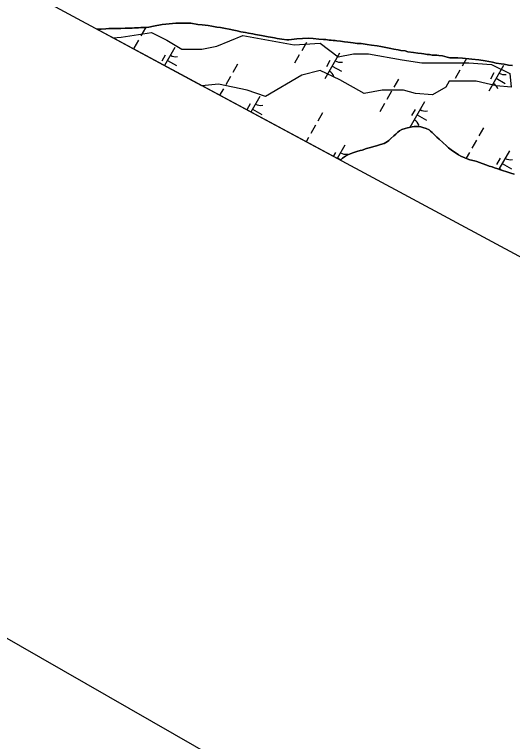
# Model space of a CAD drawing. Extents: x 3930721 to 3950824, y 220441 to 242861.
# Drawn here: x 3939853 to 3940698, y 221926 to 223159 of the extents above; entities that cross this region are included whole.
import ezdxf

# ---------------------------------------------------------------- set-up
doc = ezdxf.new("R2010")
doc.units = 0
for name, color, linetype in [('V-ANNO-SYMB', 7, 'Continuous'), ('V-GRID-FRAM', 7, 'Continuous'), ('V-GRID-MAJR', 7, 'Continuous'), ('V-SITE-VEGE', 7, 'Continuous'), ('V-TOPO-SHOR', 7, 'Continuous'), ('V-WETL-SWMP', 7, 'Continuous')]:
    doc.layers.add(name, color=color, linetype=linetype)

msp = doc.modelspace()

# ---------------------------------------------------------------- linework, layer by layer
at = {"layer": 'V-ANNO-SYMB'}
msp.add_lwpolyline([(3939673.1, 241259.6), (3931452.2, 226905.4), (3941395.3, 221210.9), (3949616.1, 235565.1), (3939673.1, 241259.6)], dxfattribs=at)
at = {"layer": 'V-GRID-FRAM'}
msp.add_lwpolyline([(3948829, 235080.9), (3941569.4, 222286.8), (3934009.8, 226348.1), (3941449.6, 239338.6), (3948829, 235080.9)], dxfattribs=at)
at = {"layer": 'V-GRID-MAJR'}
msp.add_spline([(3940914.4, 221486.3), (3940866.3, 224158.2), (3940756.9, 230218.1), (3940647.6, 236278.1), (3940604.7, 238656.8)], degree=3, dxfattribs=at)
at = {"layer": 'V-SITE-VEGE'}
for p, q in [((3940019.8, 223119.3), (3940034.4, 223120.4)), ((3940171.3, 223037.9), (3940019.8, 223119.3)), ((3940034.4, 223120.4), (3940085.9, 223128.2)), ((3940085.9, 223128.2), (3940111.7, 223115.3)), ((3940196.6, 223105), (3940240.4, 223123)), ((3940240.4, 223123), (3940284.2, 223115.3)), ((3940111.7, 223115.3), (3940137.4, 223099.8)), ((3940284.2, 223115.3), (3940327.9, 223107.6)), ((3940327.9, 223107.6), (3940371.7, 223110.1)), ((3940371.7, 223110.1), (3940402.6, 223086.9)), ((3940137.4, 223099.8), (3940170.9, 223099.8)), ((3940170.9, 223099.8), (3940196.6, 223105)), ((3940402.6, 223086.9), (3940428.4, 223092.1)), ((3940428.4, 223092.1), (3940454.1, 223092.1)), ((3940454.1, 223092.1), (3940510.8, 223081.8)), ((3940510.8, 223081.8), (3940544.2, 223076.6)), ((3940544.2, 223076.6), (3940585.4, 223076.6)), ((3940585.4, 223076.6), (3940624.1, 223076.6)), ((3940624.1, 223076.6), (3940662.7, 223074.1)), ((3940662.7, 223074.1), (3940693.6, 223058.6)), ((3940371.7, 223063.8), (3940340.8, 223056)), ((3940405.2, 223048.3), (3940371.7, 223063.8)), ((3940693.6, 223058.6), (3940696.1, 223035.4)), ((3940340.8, 223056), (3940279, 223020)), ((3940446.4, 223025.1), (3940405.2, 223048.3)), ((3940590.6, 223045.7), (3940585.4, 223035.4)), ((3940636.9, 223045.7), (3940590.6, 223045.7)), ((3940670.4, 223038), (3940636.9, 223045.7)), ((3940199.2, 223040.6), (3940171.3, 223037.9)), ((3940248.1, 223030.3), (3940199.2, 223040.6)), ((3940585.4, 223035.4), (3940562.3, 223022.5)), ((3940696.1, 223035.4), (3940670.4, 223038)), ((3940279, 223020), (3940248.1, 223030.3)), ((3940477.3, 223030.3), (3940446.4, 223025.1)), ((3940513.3, 223030.3), (3940477.3, 223030.3)), ((3940533.9, 223025.1), (3940513.3, 223030.3)), ((3940562.3, 223022.5), (3940533.9, 223025.1))]:
    msp.add_line(p, q, dxfattribs=at)
at = {"layer": 'V-TOPO-SHOR'}
for points in [[(3940605.8, 223085.5), (3940597.3, 223085.1), (3940592, 223085.5), (3940587.4, 223086.5), (3940579.7, 223088.6), (3940573.2, 223089.4), (3940570, 223089.6), (3940565.3, 223089.8), (3940562.1, 223090), (3940557.2, 223090.9), (3940553.6, 223091.1), (3940547.7, 223092.3), (3940543.8, 223092.5), (3940537.4, 223093.3), (3940530.5, 223094.2), (3940520.8, 223095.8), (3940515.9, 223097), (3940509, 223098), (3940504.2, 223098.8), (3940496.9, 223100.1), (3940492, 223101.1), (3940483.5, 223102.9), (3940474.8, 223104.5), (3940468.9, 223105.5), (3940459, 223107), (3940451.7, 223108), (3940441.4, 223109.4), (3940434.7, 223109.7), (3940428, 223110.9), (3940419.1, 223112.1), (3940413.4, 223112.6), (3940406.4, 223113.6), (3940400.3, 223114.4), (3940397.2, 223115), (3940394.2, 223115), (3940390.4, 223115.2), (3940387.3, 223115.5), (3940381.5, 223116.3), (3940377.4, 223116.5), (3940369.9, 223117.1), (3940360, 223118), (3940351.3, 223118.8), (3940341.8, 223118.1), (3940332.1, 223117.5), (3940318.7, 223116), (3940315.3, 223116), (3940306.8, 223116.9), (3940298.7, 223118.3), (3940294.4, 223119.3), (3940287.8, 223120.3), (3940283.9, 223121.1), (3940278.2, 223122), (3940272.6, 223123), (3940268.7, 223123.6), (3940262.2, 223124.8), (3940257.8, 223126), (3940250.3, 223127.4), (3940245.2, 223128.3), (3940237.1, 223129.7), (3940231.3, 223131.1), (3940225.6, 223132.1), (3940217.3, 223133.9), (3940211.4, 223135), (3940202.7, 223136.6), (3940196.8, 223137.4), (3940187.9, 223138.8), (3940181.6, 223140.1), (3940171.7, 223141.3), (3940164.2, 223142.1), (3940152.3, 223144), (3940143, 223144.4), (3940127.2, 223143.9), (3940109.8, 223142.6), (3940103.9, 223141.8), (3940088.8, 223139.3), (3940081.1, 223137.4), (3940077.1, 223136.6), (3940071.4, 223136.7), (3940067.6, 223136.5), (3940063.5, 223136.3), (3940057, 223136.1), (3940053, 223135.8), (3940045.9, 223135.8), (3940040.9, 223135.4), (3940033.6, 223135.1), (3940028.7, 223135.1), (3940021, 223135.3), (3940013.3, 223135.2), (3940008.3, 223134.6), (3940000, 223133.9), (3939994.1, 223133.9), (3939992.6, 223133.9)], [(3940698.3, 223072.5), (3940691.4, 223073.2), (3940684.1, 223074.4), (3940679.1, 223075), (3940670.4, 223076.4), (3940664.1, 223077.8), (3940651.7, 223080.1), (3940641, 223081.9), (3940629.3, 223083), (3940613.3, 223084.8), (3940605.8, 223085.5)], [(3940406.5, 222911.6), (3940406.6, 222911.7), (3940410, 222915), (3940414.7, 222918.6), (3940418.9, 222921.1), (3940422.9, 222922.5), (3940428.8, 222924.8), (3940434.3, 222926.6), (3940439.7, 222928.1), (3940443.1, 222929.1), (3940450.4, 222931.4), (3940457.5, 222933.6), (3940462.9, 222935.1), (3940467.4, 222936.3), (3940474, 222938.2), (3940480.5, 222940.4), (3940486.2, 222943.5), (3940488.6, 222945.3), (3940492, 222948.4), (3940497, 222953.1), (3940500.1, 222955.7), (3940503.9, 222959.2), (3940506.3, 222961.4), (3940510.3, 222963.8), (3940516.2, 222965.5), (3940520.2, 222966.5), (3940528.1, 222968.2), (3940531.3, 222968.8), (3940535.6, 222969), (3940538.6, 222968.9), (3940542.9, 222968.3), (3940546.1, 222967.3), (3940551.8, 222965.5), (3940556.7, 222963.3), (3940559.1, 222961.3)], [(3940559.1, 222961.3), (3940561.9, 222958.9), (3940564.8, 222956), (3940569.9, 222951), (3940573.7, 222947.4), (3940580.2, 222941.8), (3940586.3, 222936.3), (3940589.8, 222932.9), (3940596.3, 222927.9), (3940600.8, 222924.9), (3940606.7, 222921.1), (3940610.9, 222918.7), (3940617.4, 222915.9), (3940621.5, 222914.3), (3940625.7, 222912.7), (3940634, 222910.7), (3940637.5, 222909.5), (3940646.8, 222906.3), (3940654.5, 222903.3), (3940658.5, 222901.9), (3940663.8, 222900.5), (3940667.7, 222899.1), (3940673.5, 222897.1), (3940677.8, 222895.5), (3940683.3, 222894), (3940686.9, 222892.8), (3940692, 222891), (3940695.4, 222889.8), (3940701.1, 222888.2)]]:
    msp.add_lwpolyline(points, dxfattribs=at)
at = {"layer": 'V-WETL-SWMP'}
for p, q in [((3940109.8, 223142.6), (3940127.2, 223143.9)), ((3940127.2, 223143.9), (3940143, 223144.4)), ((3940143, 223144.4), (3940152.3, 223144)), ((3940152.3, 223144), (3940164.2, 223142.1)), ((3940406.5, 222911.6), (3939992.6, 223133.9)), ((3939992.6, 223133.9), (3939994.1, 223133.9)), ((3939994.1, 223133.9), (3940000, 223133.9)), ((3940000, 223133.9), (3940008.3, 223134.6)), ((3940008.3, 223134.6), (3940013.3, 223135.2)), ((3940013.3, 223135.2), (3940021, 223135.3)), ((3940021, 223135.3), (3940028.7, 223135.1)), ((3940028.7, 223135.1), (3940033.6, 223135.1)), ((3940033.6, 223135.1), (3940040.9, 223135.4)), ((3940040.9, 223135.4), (3940045.9, 223135.8)), ((3940045.9, 223135.8), (3940053, 223135.8)), ((3940053, 223135.8), (3940057, 223136.1)), ((3940057, 223136.1), (3940063.5, 223136.3)), ((3940063.5, 223136.3), (3940067.6, 223136.5)), ((3940075.2, 223136.4), (3940067.3, 223122.5)), ((3940067.6, 223136.5), (3940071.4, 223136.7)), ((3940071.4, 223136.7), (3940077.1, 223136.6)), ((3940077.1, 223136.6), (3940081.1, 223137.4)), ((3940081.1, 223137.4), (3940088.8, 223139.3)), ((3940088.8, 223139.3), (3940103.9, 223141.8)), ((3940103.9, 223141.8), (3940109.8, 223142.6)), ((3940164.2, 223142.1), (3940171.7, 223141.3)), ((3940171.7, 223141.3), (3940181.6, 223140.1)), ((3940181.6, 223140.1), (3940187.9, 223138.8)), ((3940187.9, 223138.8), (3940196.8, 223137.4)), ((3940196.8, 223137.4), (3940202.7, 223136.6)), ((3940202.7, 223136.6), (3940211.4, 223135)), ((3940211.4, 223135), (3940217.3, 223133.9)), ((3940217.3, 223133.9), (3940225.6, 223132.1)), ((3940225.6, 223132.1), (3940231.3, 223131.1)), ((3940231.3, 223131.1), (3940237.1, 223129.7)), ((3940237.1, 223129.7), (3940245.2, 223128.3)), ((3940245.2, 223128.3), (3940250.3, 223127.4)), ((3940250.3, 223127.4), (3940257.8, 223126)), ((3940257.8, 223126), (3940262.2, 223124.8)), ((3940262.2, 223124.8), (3940268.7, 223123.6)), ((3940268.7, 223123.6), (3940272.6, 223123)), ((3940272.6, 223123), (3940278.2, 223122)), ((3940278.2, 223122), (3940283.9, 223121.1)), ((3940283.9, 223121.1), (3940287.8, 223120.3)), ((3940287.8, 223120.3), (3940294.4, 223119.3)), ((3940294.4, 223119.3), (3940298.7, 223118.3)), ((3940341.8, 223118.1), (3940351.3, 223118.8)), ((3940351.3, 223118.8), (3940360, 223118)), ((3940352.7, 223118.7), (3940352.5, 223118.2)), ((3940063.3, 223115.5), (3940055.4, 223101.7)), ((3940298.7, 223118.3), (3940306.8, 223116.9)), ((3940306.8, 223116.9), (3940315.3, 223116)), ((3940315.3, 223116), (3940318.7, 223116)), ((3940318.7, 223116), (3940332.1, 223117.5)), ((3940332.1, 223117.5), (3940341.8, 223118.1)), ((3940348.5, 223111.2), (3940340.5, 223097.4)), ((3940360, 223118), (3940369.9, 223117.1)), ((3940369.9, 223117.1), (3940377.4, 223116.5)), ((3940377.4, 223116.5), (3940381.5, 223116.3)), ((3940381.5, 223116.3), (3940387.3, 223115.5)), ((3940387.3, 223115.5), (3940390.4, 223115.2)), ((3940390.4, 223115.2), (3940394.2, 223115)), ((3940394.2, 223115), (3940397.2, 223115)), ((3940397.2, 223115), (3940400.3, 223114.4)), ((3940400.3, 223114.4), (3940406.4, 223113.6)), ((3940406.4, 223113.6), (3940413.4, 223112.6)), ((3940413.4, 223112.6), (3940419.1, 223112.1)), ((3940419.1, 223112.1), (3940428, 223110.9)), ((3940428, 223110.9), (3940434.7, 223109.7)), ((3940434.7, 223109.7), (3940441.4, 223109.4)), ((3940441.4, 223109.4), (3940451.7, 223108)), ((3940451.7, 223108), (3940459, 223107)), ((3940459, 223107), (3940468.9, 223105.5)), ((3940125.1, 223102.7), (3940107.6, 223072.1)), ((3940468.9, 223105.5), (3940474.8, 223104.5)), ((3940474.8, 223104.5), (3940483.5, 223102.9)), ((3940483.5, 223102.9), (3940492, 223101.1)), ((3940492, 223101.1), (3940496.9, 223100.1)), ((3940496.9, 223100.1), (3940504.2, 223098.8)), ((3940504.2, 223098.8), (3940509, 223098)), ((3940509, 223098), (3940515.9, 223097)), ((3940515.9, 223097), (3940520.8, 223095.8)), ((3940520.8, 223095.8), (3940530.5, 223094.2)), ((3940530.5, 223094.2), (3940537.4, 223093.3)), ((3940109, 223090), (3940103, 223079.6)), ((3940336.5, 223090.4), (3940328.6, 223076.5)), ((3940404.7, 223093.2), (3940379.8, 223049.8)), ((3940537.4, 223093.3), (3940543.8, 223092.5)), ((3940543.8, 223092.5), (3940547.7, 223092.3)), ((3940547.7, 223092.3), (3940553.6, 223091.1)), ((3940553.6, 223091.1), (3940557.2, 223090.9)), ((3940557.2, 223090.9), (3940562.1, 223090)), ((3940562.1, 223090), (3940565.3, 223089.8)), ((3940565.3, 223089.8), (3940570, 223089.6)), ((3940570, 223089.6), (3940573.2, 223089.4)), ((3940573.2, 223089.4), (3940579.7, 223088.6)), ((3940579.7, 223088.6), (3940587.4, 223086.5)), ((3940587.4, 223086.5), (3940592, 223085.5)), ((3940592, 223085.5), (3940597.3, 223085.1)), ((3940597.3, 223085.1), (3940605.8, 223085.5)), ((3940605.8, 223085.5), (3940613.3, 223084.8)), ((3940620.3, 223084), (3940613.1, 223071.4)), ((3940613.3, 223084.8), (3940629.3, 223083)), ((3940629.3, 223083), (3940641, 223081.9)), ((3940641, 223081.9), (3940651.7, 223080.1)), ((3940112.7, 223081), (3940128.3, 223072.1)), ((3940231.5, 223074.5), (3940223.6, 223060.6)), ((3940388.5, 223080.6), (3940382.6, 223070.2)), ((3940392.2, 223071.5), (3940407.9, 223062.6)), ((3940651.7, 223080.1), (3940664.1, 223077.8)), ((3940682.9, 223072.5), (3940658, 223029.1)), ((3940664.1, 223077.8), (3940670.4, 223076.4)), ((3940670.4, 223076.4), (3940679.1, 223075)), ((3940679.1, 223075), (3940684.1, 223074.4)), ((3940684.1, 223074.4), (3940691.4, 223073.2)), ((3940691.4, 223073.2), (3940698.3, 223072.5)), ((3940609.1, 223064.5), (3940601.2, 223050.6)), ((3940666.7, 223059.8), (3940660.8, 223049.4)), ((3940219.6, 223053.7), (3940211.6, 223039.8)), ((3940504.7, 223049.4), (3940496.8, 223035.5)), ((3940670.5, 223050.8), (3940686.1, 223041.8)), ((3940207.6, 223032.9), (3940201.3, 223021.8)), ((3940269.5, 223020), (3940254.2, 222993.4)), ((3940492.8, 223028.6), (3940484.9, 223014.7)), ((3940480.9, 223007.8), (3940472.9, 222993.9)), ((3940549, 223010.6), (3940524.3, 222967.4)), ((3940253.3, 223007.4), (3940247.4, 222997)), ((3940257.1, 222998.3), (3940272.7, 222989.4)), ((3940532.9, 222997.9), (3940526.9, 222987.5)), ((3940375.8, 222991.9), (3940367.9, 222978)), ((3940536.6, 222988.9), (3940552.2, 222979.9)), ((3940363.9, 222971), (3940356, 222957.1)), ((3940503.9, 222959.2), (3940500.1, 222955.7)), ((3940506.3, 222961.4), (3940503.9, 222959.2)), ((3940510.3, 222963.8), (3940506.3, 222961.4)), ((3940516.2, 222965.5), (3940510.3, 222963.8)), ((3940520.2, 222966.5), (3940516.2, 222965.5)), ((3940528.1, 222968.2), (3940520.2, 222966.5)), ((3940531.3, 222968.8), (3940528.1, 222968.2)), ((3940535.6, 222969), (3940531.3, 222968.8)), ((3940538.6, 222968.9), (3940535.6, 222969)), ((3940542.9, 222968.3), (3940538.6, 222968.9)), ((3940546.1, 222967.3), (3940542.9, 222968.3)), ((3940551.8, 222965.5), (3940546.1, 222967.3)), ((3940556.7, 222963.3), (3940551.8, 222965.5)), ((3940559.1, 222961.3), (3940556.7, 222963.3)), ((3940561.9, 222958.9), (3940559.1, 222961.3)), ((3940564.8, 222956), (3940561.9, 222958.9)), ((3940649.1, 222966.7), (3940641.1, 222952.9)), ((3940352, 222950.2), (3940347.9, 222943)), ((3940492, 222948.4), (3940488.6, 222945.3)), ((3940497, 222953.1), (3940492, 222948.4)), ((3940500.1, 222955.7), (3940497, 222953.1)), ((3940569.9, 222951), (3940564.8, 222956)), ((3940573.7, 222947.4), (3940569.9, 222951)), ((3940580.2, 222941.8), (3940573.7, 222947.4)), ((3940413.8, 222937.4), (3940400.8, 222914.6)), ((3940462.9, 222935.1), (3940457.5, 222933.6)), ((3940467.4, 222936.3), (3940462.9, 222935.1)), ((3940474, 222938.2), (3940467.4, 222936.3)), ((3940480.5, 222940.4), (3940474, 222938.2)), ((3940486.2, 222943.5), (3940480.5, 222940.4)), ((3940488.6, 222945.3), (3940486.2, 222943.5)), ((3940586.3, 222936.3), (3940580.2, 222941.8)), ((3940589.8, 222932.9), (3940586.3, 222936.3)), ((3940637.2, 222945.9), (3940629.2, 222932)), ((3940397.7, 222924.7), (3940394, 222918.3)), ((3940422.9, 222922.5), (3940418.9, 222921.1)), ((3940428.8, 222924.8), (3940422.9, 222922.5)), ((3940434.3, 222926.6), (3940428.8, 222924.8)), ((3940439.7, 222928.1), (3940434.3, 222926.6)), ((3940443.1, 222929.1), (3940439.7, 222928.1)), ((3940450.4, 222931.4), (3940443.1, 222929.1)), ((3940457.5, 222933.6), (3940450.4, 222931.4)), ((3940596.3, 222927.9), (3940589.8, 222932.9)), ((3940600.8, 222924.9), (3940596.3, 222927.9)), ((3940606.7, 222921.1), (3940600.8, 222924.9)), ((3940625.2, 222925.1), (3940619.5, 222915)), ((3940693.4, 222927.9), (3940675.3, 222896.5)), ((3940401.4, 222915.7), (3940407.2, 222912.3)), ((3940406.6, 222911.7), (3940406.5, 222911.6)), ((3940410, 222915), (3940406.6, 222911.7)), ((3940414.7, 222918.6), (3940410, 222915)), ((3940418.9, 222921.1), (3940414.7, 222918.6)), ((3940610.9, 222918.7), (3940606.7, 222921.1)), ((3940617.4, 222915.9), (3940610.9, 222918.7)), ((3940621.5, 222914.3), (3940617.4, 222915.9)), ((3940625.7, 222912.7), (3940621.5, 222914.3)), ((3940634, 222910.7), (3940625.7, 222912.7)), ((3940637.5, 222909.5), (3940634, 222910.7)), ((3940646.8, 222906.3), (3940637.5, 222909.5)), ((3940677.2, 222915.2), (3940671.3, 222904.8)), ((3940654.5, 222903.3), (3940646.8, 222906.3)), ((3940658.5, 222901.9), (3940654.5, 222903.3)), ((3940663.8, 222900.5), (3940658.5, 222901.9)), ((3940667.7, 222899.1), (3940663.8, 222900.5)), ((3940673.5, 222897.1), (3940667.7, 222899.1)), ((3940677.8, 222895.5), (3940673.5, 222897.1)), ((3940680.9, 222906.2), (3940696.5, 222897.3)), ((3940683.3, 222894), (3940677.8, 222895.5)), ((3940686.9, 222892.8), (3940683.3, 222894)), ((3940692, 222891), (3940686.9, 222892.8)), ((3940695.4, 222889.8), (3940692, 222891)), ((3940701.1, 222888.2), (3940695.4, 222889.8))]:
    msp.add_line(p, q, dxfattribs=at)
for centre, start, end in [((3940126.6, 223104.8), 239.4279, 280.9715), ((3940099.2, 223056.9), 52.4886, 60.9715), ((3940406.2, 223095.4), 239.4279, 280.9715), ((3940378.7, 223047.5), 19.4279, 60.9715), ((3940684.4, 223074.6), 239.4279, 280.9715), ((3940656.9, 223026.7), 19.4279, 60.9715), ((3940271, 223022.2), 239.4279, 280.9715), ((3940550.5, 223012.7), 239.4279, 280.9715), ((3940523.1, 222964.8), 19.4279, 60.9715), ((3940415.3, 222939.5), 239.4279, 280.9715), ((3940694.9, 222930.1), 239.4279, 280.9715), ((3940667.4, 222882.1), 47.4081, 60.9715)]:
    msp.add_arc(centre, 17.6, start, end, dxfattribs=at)

doc.saveas('drawing.dxf')
